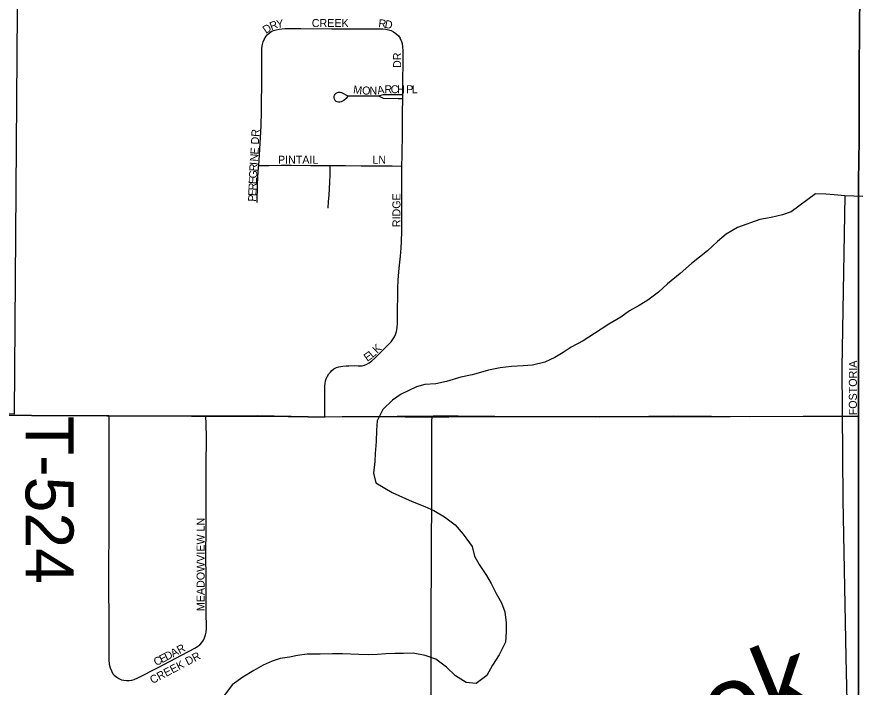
# Model space of a CAD drawing. Extents: x 1443599 to 1910620, y 1028088 to 1361369.
# Drawn here: x 1712612 to 1717910, y 1311814 to 1315999 of the extents above; entities that cross this region are included whole.
import ezdxf

# ---------------------------------------------------------------- set-up
doc = ezdxf.new("R2010")
doc.units = 0
for name, color, linetype in [('GM_X_Adjacent_County', 7, 'Continuous'), ('GM_X_City_Street', 7, 'Continuous'), ('GM_X_City_Street_Text', 7, 'Continuous'), ('GM_X_Corporation', 7, 'Continuous'), ('GM_X_County', 7, 'Continuous'), ('GM_X_County_Road', 7, 'Continuous'), ('GM_X_Minor_River', 7, 'Continuous'), ('GM_X_Minor_River_Text', 7, 'Continuous'), ('GM_X_Section', 7, 'Continuous'), ('GM_X_State_Route', 7, 'Continuous'), ('GM_X_Township', 7, 'Continuous'), ('GM_X_Township_Road', 7, 'Continuous'), ('GM_X_Township_Road_Text', 7, 'Continuous'), ('GM_X_Township_Subdivision', 7, 'Continuous'), ('GM_X_Township_Subdivision_Text', 7, 'Continuous')]:
    doc.layers.add(name, color=color, linetype=linetype)

msp = doc.modelspace()

# ---------------------------------------------------------------- linework, layer by layer
at = {"layer": 'GM_X_Adjacent_County'}
msp.add_lwpolyline([(1717877.9, 1316152.8), (1717873.6, 1315677.2), (1717873.7, 1315513.1), (1717873.1, 1315230.6), (1717869.4, 1314972.2), (1717868.5, 1314676.8), (1717869.3, 1314447.1), (1717869.1, 1314329.9), (1717868.7, 1314020.5), (1717869.3, 1313757.9), (1717868.6, 1313504.2), (1717868.5, 1313462.7), (1717868.8, 1313068.8), (1717868.6, 1312972.8), (1717868.3, 1312773.4), (1717868.2, 1312445.2), (1717869.3, 1311723.2)], dxfattribs=at)
at = {"layer": 'GM_X_City_Street'}
for points in [[(1717869.1, 1314329.9), (1717869.3, 1314447.1), (1717868.5, 1314676.8), (1717869.4, 1314972.2), (1717873.1, 1315230.6), (1717873.7, 1315513.1), (1717873.6, 1315677.2), (1717877.9, 1316152.8), (1717879.5, 1316382.6), (1717886.7, 1316743.6), (1717889.9, 1316891.1), (1717892.8, 1317056), (1717898.5, 1317395.3), (1717905.3, 1318154.5), (1717909.1, 1318532), (1717909.6, 1318646.7), (1717907.6, 1318721.1), (1717905.5, 1318752.6), (1717903, 1318782.2), (1717900.2, 1318818.1)], [(1714121.9, 1315071.1), (1714126.9, 1315138), (1714137.9, 1315317.8), (1714139.8, 1315409), (1714140.5, 1315464.4), (1714141.1, 1315573.9), (1714141.1, 1315677.5), (1714141.7, 1315753.7), (1714142.3, 1315804.4), (1714145.2, 1315827.2), (1714149.3, 1315843.1), (1714155.7, 1315858.2), (1714168.8, 1315878.7)], [(1714168.8, 1315878.7), (1714175.2, 1315886.1), (1714187.1, 1315897.5), (1714200.6, 1315906.9), (1714215.2, 1315914.2), (1714230.8, 1315919.2), (1714250.2, 1315922.7), (1714286, 1315925.8), (1714327.1, 1315926.1), (1714384.8, 1315926.6), (1714578.7, 1315924.9), (1714710.1, 1315925), (1714851.4, 1315924.3), (1714897.4, 1315923.8), (1714917, 1315921.8), (1714933.1, 1315918.4), (1714948.6, 1315913.1), (1714963.3, 1315905.7), (1714979.6, 1315894.7), (1714995.3, 1315881.6), (1715006.4, 1315865.3)], [(1715021.9, 1315513.9), (1715022.9, 1315586.2), (1715024.9, 1315727.2), (1715024.1, 1315786), (1715022.2, 1315815), (1715019.7, 1315830.7), (1715016.1, 1315842.7), (1715006.4, 1315865.3)], [(1714676.3, 1315501.2), (1714667.8, 1315489.5), (1714652.8, 1315477.1), (1714637.8, 1315468.6), (1714629.5, 1315466), (1714621.1, 1315465.7), (1714612.8, 1315467.6), (1714605.3, 1315471.6), (1714599.1, 1315477.5), (1714594.8, 1315484.7), (1714592.6, 1315492.9), (1714592.9, 1315501.4), (1714595.2, 1315509.6), (1714599.5, 1315516.9), (1714605.7, 1315522.8), (1714613.2, 1315526.8), (1714621.5, 1315528.8), (1714630, 1315528.8), (1714638.6, 1315526.7), (1714652.2, 1315520.8), (1714665.9, 1315513), (1714678.9, 1315505.8), (1714705.5, 1315506.5), (1714774.7, 1315506.1), (1714853.8, 1315506.3), (1714871, 1315505.6)], [(1714871, 1315505.6), (1714901.6, 1315514.1), (1714988.9, 1315514.1), (1715021.9, 1315513.9)], [(1714871, 1315505.6), (1714899.7, 1315491.3), (1714992.8, 1315490), (1715021.5, 1315489.5)], [(1715021.5, 1315489.5), (1715021.9, 1315513.9)], [(1715016.4, 1315067.8), (1715017.4, 1315133.5), (1715018.3, 1315166.2), (1715019.4, 1315244.9), (1715019.3, 1315300.7), (1715020.4, 1315366.2), (1715020.2, 1315399.1), (1715021.5, 1315489.5)], [(1714112.1, 1314839), (1714114.6, 1314949.1), (1714117.2, 1314998.6), (1714121.1, 1315059.8), (1714121.9, 1315071.1)], [(1714121.9, 1315071.1), (1714148.4, 1315070.9), (1714186.2, 1315070.7), (1714263.5, 1315072.1), (1714325.8, 1315072.1), (1714447.1, 1315070.3), (1714568.8, 1315070.2)], [(1714556.2, 1314804.5), (1714558.7, 1314846.2), (1714562.3, 1314885.6), (1714566.4, 1314967.2), (1714567.5, 1315013.1), (1714568.8, 1315070.2)], [(1714568.8, 1315070.2), (1714663.5, 1315070.1), (1714761.8, 1315068.6), (1714886.3, 1315069.3), (1714945.5, 1315068.5), (1714955.3, 1315068.2), (1715016.4, 1315067.8)], [(1714592.2, 1313801.5), (1714607.8, 1313808.7), (1714622.8, 1313813.9), (1714646.9, 1313817.8), (1714668.9, 1313819.6), (1714686, 1313820.7), (1714722.6, 1313821.2), (1714742.4, 1313820.3), (1714755.1, 1313819.4), (1714767.5, 1313820.4), (1714782.7, 1313824.1), (1714797.3, 1313829.8), (1714811, 1313837.5), (1714829.1, 1313850.7), (1714848.3, 1313867.9), (1714924.7, 1313944.4), (1714949.1, 1313970.5), (1714962.9, 1313988.2), (1714971.1, 1314001.7), (1714977.4, 1314016.1), (1714982.7, 1314034.4), (1714986.5, 1314056.6), (1714989.1, 1314085.6), (1714989.7, 1314124.7), (1714990.2, 1314301.9), (1714993.1, 1314357.8), (1714998.8, 1314429.9), (1715006.8, 1314504.9), (1715011.5, 1314553.8), (1715014.5, 1314599.3), (1715015.7, 1314658.1), (1715016.2, 1314749.9), (1715016.5, 1314910.7), (1715016.5, 1315025.5), (1715016.6, 1315045), (1715016.4, 1315067.8)], [(1717868.6, 1313504.2), (1717869.3, 1313757.9), (1717868.7, 1314020.5), (1717869.1, 1314329.9)], [(1714535.9, 1313502.2), (1714535.4, 1313547.5), (1714534.4, 1313659.5), (1714535.6, 1313695.9), (1714536.7, 1313709.1), (1714540.1, 1313725.9), (1714544.3, 1313739.1), (1714551.9, 1313754.8), (1714561.1, 1313769.2), (1714570.3, 1313780.5), (1714579.8, 1313791.1), (1714592.2, 1313801.5)]]:
    msp.add_lwpolyline(points, dxfattribs=at)
at = {"layer": 'GM_X_Corporation'}
msp.add_lwpolyline([(1717877.9, 1316152.8), (1717873.6, 1315677.2), (1717873.7, 1315513.1), (1717873.1, 1315230.6), (1717869.4, 1314972.2), (1717868.5, 1314676.8), (1717869.3, 1314447.1), (1717869.1, 1314329.9), (1717868.7, 1314020.5), (1717869.3, 1313757.9), (1717868.6, 1313504.2), (1717561.6, 1313504), (1717189.8, 1313500.5), (1716714.1, 1313504.8), (1716248.3, 1313499), (1715826.6, 1313500.4), (1715367, 1313504.4), (1715212.5, 1313506.2), (1714537.5, 1313499.1), (1714111.9, 1313508.3), (1713791, 1313505.5), (1713680.1, 1313505.9), (1713185.4, 1313508.2), (1712703.3, 1313509.7), (1712562.7, 1313510.8)], dxfattribs=at)
at = {"layer": 'GM_X_County'}
msp.add_lwpolyline([(1717877.9, 1316152.8), (1717873.6, 1315677.2), (1717873.7, 1315513.1), (1717873.1, 1315230.6), (1717869.4, 1314972.2), (1717868.5, 1314676.8), (1717869.3, 1314447.1), (1717869.1, 1314329.9), (1717868.7, 1314020.5), (1717869.3, 1313757.9), (1717868.6, 1313504.2), (1717868.5, 1313462.7), (1717868.8, 1313068.8), (1717868.6, 1312972.8), (1717868.3, 1312773.4), (1717868.2, 1312445.2), (1717869.3, 1311723.2)], dxfattribs=at)
at = {"layer": 'GM_X_County_Road'}
msp.add_lwpolyline([(1717868.6, 1311263.2), (1717868, 1311411.5), (1717869.3, 1311723.2), (1717868.2, 1312445.2), (1717868.3, 1312773.4), (1717868.6, 1312972.8), (1717868.8, 1313068.8), (1717868.5, 1313462.7), (1717868.6, 1313504.2)], dxfattribs=at)
at = {"layer": 'GM_X_Minor_River'}
for points in [[(1717894.9, 1314876.9), (1717784.3, 1314881.8), (1717716.5, 1314886.9), (1717664.6, 1314891.7), (1717600.7, 1314894.8), (1717447.1, 1314781.1), (1717394.9, 1314761.9), (1717322.7, 1314747), (1717252.6, 1314734.1), (1717112, 1314684.3), (1717041.4, 1314641.4), (1716988.7, 1314596.1), (1716925.9, 1314537.1), (1716875.3, 1314497.8), (1716824.8, 1314458.6), (1716753.9, 1314395.6), (1716674.9, 1314332.8), (1716620.2, 1314279.6), (1716553.5, 1314230.6), (1716499, 1314197.4), (1716438.6, 1314164.3), (1716384, 1314123.1), (1716309.4, 1314080.3), (1716220.6, 1314021.6), (1716147.9, 1313976.7), (1716073.4, 1313935.8), (1716022.9, 1313902.6), (1715972.5, 1313871.4), (1715910.1, 1313842.3), (1715831.9, 1313823.6), (1715773.9, 1313820.5), (1715702, 1313815.6), (1715629.9, 1313806.8), (1715557.8, 1313791.9), (1715507.6, 1313778.7), (1715455.4, 1313763.5), (1715385.3, 1313748.6), (1715295, 1313722), (1715228.8, 1313707.1), (1715158.8, 1313702.2), (1715108.7, 1313689), (1715012.1, 1313642.5), (1714957.6, 1313605.3), (1714896.7, 1313546.2), (1714861.6, 1313476.6), (1714858.7, 1313418.6), (1714855.6, 1313346.5), (1714850.4, 1313272.5), (1714847.6, 1313222.4), (1714838.4, 1313148.5), (1714853.5, 1313090.1), (1714956.4, 1313028.4), (1715081.3, 1312972.3), (1715160.7, 1312940.9), (1715216.3, 1312916), (1715283.6, 1312876.9), (1715348.7, 1312827.7), (1715399.7, 1312768.8), (1715454.4, 1312691.8), (1715469.4, 1312631.5), (1715498.6, 1312578.9), (1715545.4, 1312510.1), (1715574.6, 1312459.5), (1715605.5, 1312396.9), (1715638.6, 1312340.3), (1715659.7, 1312283.8), (1715668.6, 1312215.6), (1715667.7, 1312159.5), (1715664.6, 1312093.4), (1715623.4, 1312014), (1715582.5, 1311950.5), (1715547.5, 1311885), (1715480.8, 1311836), (1715417, 1311843), (1715351.7, 1311884.1), (1715294.6, 1311937.1), (1715227.5, 1311988.3), (1715162, 1312011.4), (1715086.3, 1312024.6), (1715026.3, 1312023.6), (1714972.4, 1312022.5), (1714916.4, 1312021.4), (1714864.4, 1312016.2), (1714810.5, 1312015.1), (1714746.6, 1312016.1), (1714644.8, 1312021.7), (1714582.9, 1312020.7), (1714506.9, 1312020), (1714425, 1312019.3), (1714365, 1312010.2), (1714314.9, 1312001), (1714256.8, 1311991.9), (1714206.6, 1311974.7), (1714150.3, 1311949.6), (1714091.8, 1311916.5), (1714023.3, 1311875.5), (1713956.6, 1311826.5), (1713895.4, 1311747.3)], [(1717784.3, 1314881.8), (1717765.2, 1313808.4), (1717770.1, 1312983), (1717790.5, 1312001.1), (1717802.1, 1311448.1)]]:
    msp.add_lwpolyline(points, dxfattribs=at)
at = {"layer": 'GM_X_Section'}
msp.add_lwpolyline([(1707260.9, 1318833.9), (1712634.3, 1318836.4), (1712593.5, 1313517.5), (1712561.5, 1313519.8), (1707240.3, 1313534.8)], close=True, dxfattribs=at)
at = {"layer": 'GM_X_State_Route'}
msp.add_lwpolyline([(1712562.7, 1313510.8), (1712703.3, 1313509.7), (1713172.9, 1313508.3), (1713185.4, 1313508.2), (1713379.7, 1313506.7), (1713497.9, 1313507.2), (1713701.4, 1313505.8), (1713791, 1313505.5), (1714065.8, 1313504.7), (1714305.5, 1313504.2), (1714430.2, 1313502.1), (1714502.5, 1313501.9), (1714535.9, 1313502.2), (1714643.7, 1313503.1), (1714899.7, 1313502.9), (1715037.6, 1313502.2), (1715204.6, 1313501.7), (1715310.1, 1313501.4), (1715615.4, 1313503.7), (1715841.9, 1313503.6), (1715973.2, 1313503.3), (1716314.6, 1313503.5), (1716603.6, 1313504.3), (1716800.5, 1313503.3), (1717066.5, 1313503.9), (1717522.9, 1313504.6), (1717723.6, 1313504.7), (1717868.6, 1313504.2)], dxfattribs=at)
at = {"layer": 'GM_X_Township'}
msp.add_lwpolyline([(1717877.9, 1316152.8), (1717873.6, 1315677.2), (1717873.7, 1315513.1), (1717873.1, 1315230.6), (1717869.4, 1314972.2), (1717868.5, 1314676.8), (1717869.3, 1314447.1), (1717869.1, 1314329.9), (1717868.7, 1314020.5), (1717869.3, 1313757.9), (1717868.6, 1313504.2), (1717868.5, 1313462.7), (1717868.8, 1313068.8), (1717868.6, 1312972.8), (1717868.3, 1312773.4), (1717868.2, 1312445.2), (1717869.3, 1311723.2)], dxfattribs=at)
at = {"layer": 'GM_X_Township_Road'}
for points in [[(1713185.4, 1313508.2), (1713185.5, 1313478.5), (1713185.9, 1313405.2), (1713185.7, 1313379), (1713186.6, 1313316.6), (1713186.2, 1313283.8), (1713186.7, 1313247.6), (1713186.2, 1313155.8), (1713186.7, 1313076.8), (1713185.6, 1313040.5), (1713185.4, 1313021.8), (1713185.2, 1312988.9), (1713185.2, 1312946.5), (1713185.1, 1312897.4), (1713185.6, 1312841.7), (1713185.7, 1312828.6), (1713185.4, 1312799), (1713185.3, 1312731.2), (1713185.1, 1312688.8), (1713185, 1312688.2), (1713184.7, 1312657.2), (1713184.5, 1312608.9), (1713184.3, 1312580), (1713183.9, 1312548.8), (1713183.6, 1312525.2), (1713183.1, 1312479.8), (1713183.5, 1312463.5), (1713183.8, 1312437.3), (1713184.1, 1312411.1), (1713184.3, 1312401.5), (1713184.5, 1312387.4), (1713186.2, 1312286.5), (1713185.8, 1312271.3), (1713186, 1312207.4), (1713186.7, 1312163.7), (1713185.4, 1312126.6), (1713185.4, 1312093.4), (1713185.6, 1312065.5), (1713184.8, 1312036.7), (1713185.5, 1312021.7), (1713186.1, 1311983.9)], [(1715199.4, 1311515.7), (1715199.7, 1311536.6), (1715199.4, 1311568.1), (1715199.3, 1311620.7), (1715199.3, 1311738.8), (1715199.2, 1311886.6), (1715199.8, 1311965.4), (1715198.9, 1312087), (1715199, 1312280.6), (1715199.9, 1312359.3), (1715200.8, 1312507.1), (1715201.1, 1312602.2), (1715201.7, 1312664.7), (1715202.1, 1312724.7), (1715202.2, 1312728.6), (1715203.6, 1312943.7), (1715204.1, 1313008.9), (1715203.6, 1313274.9), (1715203.4, 1313363.6), (1715203.4, 1313406.2), (1715204.2, 1313474.8), (1715204.6, 1313501.7)]]:
    msp.add_lwpolyline(points, dxfattribs=at)
at = {"layer": 'GM_X_Township_Subdivision'}
for points in [[(1713794.5, 1312285.8), (1713794.5, 1312315.1), (1713793.3, 1312382.9), (1713793.2, 1312399), (1713793, 1312480.5), (1713792.6, 1312650.2), (1713793.1, 1312794.4), (1713793, 1312912.4), (1713793.6, 1313013.9), (1713793.4, 1313066), (1713794.7, 1313179.4), (1713795, 1313388.9), (1713793.9, 1313441.3), (1713793.2, 1313457.6), (1713791, 1313505.5)], [(1713186.1, 1311983.9), (1713188.1, 1311955.9), (1713193.9, 1311933.8), (1713201.8, 1311914.2), (1713211.3, 1311895.7), (1713219.8, 1311887.1), (1713235.1, 1311874.7), (1713249.1, 1311866.1), (1713264.2, 1311859.6), (1713280.1, 1311855.6), (1713296.5, 1311854), (1713312.9, 1311854.6), (1713329.2, 1311857.1), (1713344.9, 1311861.6), (1713366, 1311870.9), (1713495, 1311936.2), (1713640.4, 1312012.9), (1713727.4, 1312059.4), (1713741.8, 1312068.2), (1713754.8, 1312078), (1713767.2, 1312091.6), (1713777, 1312106.6), (1713784.1, 1312121), (1713789.3, 1312139.2), (1713793.2, 1312155.5), (1713795.2, 1312179.6), (1713794.5, 1312285.8)]]:
    msp.add_lwpolyline(points, dxfattribs=at)

# ---------------------------------------------------------------- texts
at = {"layer": 'GM_X_City_Street_Text'}
for s, rotation, p in [('Y', 7.9384, (1714235.5, 1315928.4)), ('CREEK', 0, (1714453.5, 1315935.7)), ('R', 353.6732, (1714867.7, 1315935.7)), ('D', 34.4174, (1714167.8, 1315891.8)), ('R', 20.4935, (1714201.2, 1315915.2)), ('D', 348.9601, (1714906, 1315931.5)), ('DR', 90, (1715011.7, 1315679.9)), ('M', 352.8411, (1714710.1, 1315522)), ('O', 357.8535, (1714767.2, 1315515.1)), ('N', 0.7812, (1714813.9, 1315513.4)), ('A', 9.0983, (1714865.8, 1315514.7)), ('R', 0.9714, (1714907.4, 1315521.5)), ('C', 0, (1714946.8, 1315522.1)), ('H', 0, (1714986.4, 1315522.1)), ('P', 0, (1715043.6, 1315522.1)), ('L', 0, (1715078.7, 1315522.1)), ('DR', 86.9896, (1714122.9, 1315200.8)), ('N', 85.3162, (1714115.9, 1315094.3)), ('E', 85.2409, (1714119.5, 1315138.1)), ('I', 85.9766, (1714114.4, 1315072.5)), ('PINTAIL', 0, (1714242.3, 1315082)), ('LN', 0, (1714831.9, 1315081.9)), ('G', 87.7924, (1714110.9, 1314989.4)), ('R', 87.3754, (1714112.6, 1315033.3)), ('E', 87.7811, (1714109.6, 1314954.2)), ('R', 87.7657, (1714108, 1314914.7)), ('P', 87.7869, (1714105.3, 1314844.3)), ('E', 87.7869, (1714106.7, 1314879.5)), ('RIDGE', 90, (1715007.3, 1314685.6)), ('K', 44.8866, (1714862.2, 1313893.3)), ('E', 35.4487, (1714800.2, 1313844.1)), ('L', 40.9196, (1714832.9, 1313867.7)), ('FOSTORIA', 90, (1717858.5, 1313510.8))]:
    msp.add_text(s, height=50, rotation=rotation, dxfattribs=at).set_placement(p)
at = {"layer": 'GM_X_Minor_River_Text'}
msp.add_text('ek', height=500.34, rotation=22.1926, dxfattribs=at).set_placement((1717001.6, 1311408.6))
at = {"layer": 'GM_X_Township_Road_Text'}
msp.add_text('T-524', height=300, rotation=270, dxfattribs=at).set_placement((1712665.6, 1313506.3))
at = {"layer": 'GM_X_Township_Subdivision_Text'}
for s, rotation, p in [('MEADOWVIEW LN', 90, (1713784.1, 1312287.6)), ('R', 28.8383, (1713627.2, 1312019.3)), ('CREEK DR', 27.6871, (1713458.4, 1311831.9)), ('E', 27.298, (1713516.4, 1311962.1)), ('D', 27.2983, (1713547.7, 1311978.2)), ('A', 27.2983, (1713586.8, 1311998.4)), ('C', 27.3037, (1713481.2, 1311943.9))]:
    msp.add_text(s, height=50, rotation=rotation, dxfattribs=at).set_placement(p)

doc.saveas('drawing.dxf')
